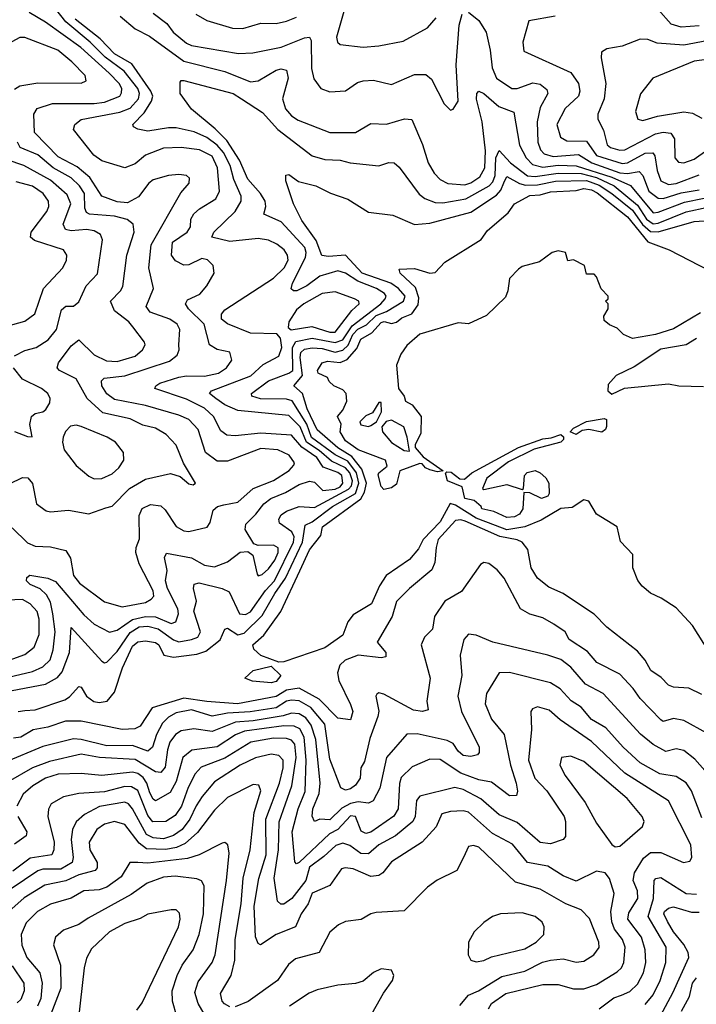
# Model space of a CAD drawing. Extents: x 1308313 to 1441400, y 959662 to 1036319.
# Tile 656 of 656: x 1404775 to 1407414, y 994552 to 998393. Entities that reach past the tile are written whole.
import ezdxf

# ---------------------------------------------------------------- set-up
doc = ezdxf.new("R2010")
doc.units = 0

msp = doc.modelspace()

# ---------------------------------------------------------------- linework, layer by layer
at = {"layer": '0CON10XD'}
for points in [[(1407425, 998369.7), (1407355, 998364.5), (1407315.8, 998375.8), (1407215, 998491.4)], [(1404685, 995818.3), (1404825, 995851.1), (1404865, 995868.7), (1404893.5, 995896.5), (1404905.5, 995935), (1404913.7, 996005), (1404903.6, 996075), (1404895, 996120.8), (1404879.3, 996149.3), (1404855, 996173.8), (1404815, 996190.3), (1404801.8, 996205), (1404802.1, 996217.9), (1404813.8, 996226.2), (1404885, 996214.8), (1404915, 996201.7), (1405025, 996071.4), (1405065.8, 996035.8), (1405125, 996003.5), (1405155, 996011.7), (1405215, 996053.2), (1405265, 996065.1), (1405305, 996064), (1405365, 996037.4), (1405383.8, 996045), (1405393.7, 996075), (1405391.3, 996095), (1405351.6, 996175), (1405343.7, 996205), (1405350.5, 996245), (1405339.5, 996295), (1405347.2, 996312.8), (1405445, 996294.2), (1405495, 996266.1), (1405535, 996259.3), (1405585, 996278.2), (1405635, 996316.2), (1405665, 996319.4), (1405683.9, 996303.9), (1405700.6, 996230.6), (1405705, 996224.5), (1405720.4, 996229.6), (1405745, 996251.2), (1405769.5, 996285), (1405783, 996315), (1405782.9, 996332.9), (1405765, 996343), (1405705, 996342.1), (1405688.2, 996348.2), (1405654.5, 996405), (1405656.4, 996425), (1405696, 996464), (1405726.8, 996505), (1405754.2, 996525.8), (1405811.7, 996548.3), (1405865, 996579.6), (1405905, 996592.6), (1405925, 996588.8), (1405956.6, 996556.6), (1406005, 996562.2), (1406025, 996571.5), (1406035.5, 996585), (1406031, 996615), (1406015, 996627.4), (1405958.1, 996648.1), (1405933.2, 996685), (1405875.3, 996725.3), (1405835, 996772.6), (1405715, 996781), (1405615, 996770), (1405583.1, 996773.1), (1405559.2, 996789.2), (1405530.7, 996845), (1405495, 996877.8), (1405425, 996912.4), (1405302, 996955), (1405305.7, 996965), (1405321.9, 996975), (1405395, 996998.9), (1405425, 997004.5), (1405495, 997003.1), (1405550, 997015), (1405581.5, 997035), (1405601.9, 997065), (1405595, 997095.8), (1405545, 997107.3), (1405514.7, 997124.8), (1405493.7, 997205), (1405433.5, 997265), (1405420.9, 997285), (1405429.7, 997300.3), (1405476.8, 997323.2), (1405504.5, 997355), (1405532.9, 997405), (1405528.9, 997435), (1405506.9, 997456.9), (1405485, 997461.6), (1405435, 997436.5), (1405415, 997435.7), (1405382.9, 997452.9), (1405366.3, 997475), (1405370.6, 997525), (1405428.2, 997565), (1405440.8, 997585), (1405441.8, 997615), (1405454.5, 997635.5), (1405475.4, 997655), (1405539.6, 997695), (1405553.8, 997725), (1405546.8, 997815), (1405525, 997861.4), (1405475.7, 997885.7), (1405405, 997894.4), (1405335, 997891.8), (1405265, 997864.8), (1405225, 997831.6), (1405185, 997815.3), (1405095, 997842.3), (1405063.5, 997865), (1404984.2, 997965), (1404989.6, 997985), (1405015, 998003.9), (1405165, 998033.1), (1405205, 998048.1), (1405238.4, 998085), (1405241.4, 998105), (1405235.1, 998125), (1405182.5, 998192.5), (1405107.6, 998247.6), (1405049.9, 998305), (1404954.4, 998384.4), (1404890.3, 998465)], [(1404745, 996411.1), (1404805, 996353.1), (1404835, 996339.8), (1404895, 996336.8), (1404955, 996323.3), (1404972.4, 996292.4), (1404985, 996225.6), (1405007.8, 996195), (1405105, 996122.4), (1405175, 996102.9), (1405265, 996120.4), (1405287.8, 996132.2), (1405297.6, 996145), (1405295.6, 996165), (1405240.4, 996270.4), (1405227.6, 996315), (1405228.8, 996335), (1405241.7, 996368.3), (1405240.8, 996459.1), (1405252.9, 996487.1), (1405285, 996502.5), (1405325, 996497.5), (1405341.9, 996481.9), (1405385, 996416.7), (1405415, 996399.4), (1405435, 996396.4), (1405506, 996414), (1405518, 996432), (1405529.7, 996480.3), (1405546, 996494), (1405570.4, 996500.4), (1405625, 996511.6), (1405685, 996564.3), (1405765, 996595.6), (1405826.1, 996635), (1405844.6, 996655), (1405846.1, 996665), (1405826.2, 996695), (1405781.4, 996715), (1405715, 996720.2), (1405585, 996670.6), (1405545, 996671.7), (1405499.7, 996705), (1405471.4, 996795), (1405435, 996833.7), (1405395, 996851), (1405265, 996887.7), (1405145, 996912.2), (1405114.2, 996934.2), (1405095.3, 996965), (1405093.5, 996985), (1405104.8, 996995.2), (1405185, 997004.5), (1405358.4, 997061.6), (1405389.3, 997085), (1405396.4, 997105), (1405395.2, 997125.2), (1405399.6, 997185), (1405388.8, 997205), (1405360.5, 997225), (1405283, 997253), (1405267.5, 997275), (1405296.7, 997345), (1405278.1, 997425), (1405287.2, 997515), (1405402.7, 997717.3), (1405435.6, 997755), (1405437.1, 997775), (1405425.3, 997785.3), (1405395, 997788.8), (1405355, 997785.4), (1405295, 997768), (1405277.9, 997755), (1405237.8, 997702.2), (1405195, 997679.3), (1405155, 997682.2), (1405095, 997704.3), (1405047.9, 997777.9), (1404999.1, 997819.1), (1404925, 997858.2), (1404832.8, 997952.8), (1404829.7, 998025), (1404843.2, 998046.8), (1404903.1, 998066.9), (1405065, 998066), (1405105, 998071.2), (1405164.7, 998095), (1405172.4, 998107.6), (1405172.8, 998125), (1405162.3, 998145), (1405123.4, 998185), (1405012.6, 998285), (1404875, 998383.6), (1404811.4, 998421.4)], [(1405295, 998418.2), (1405348.5, 998378.5), (1405372.7, 998345), (1405425, 998301.2), (1405445, 998292.1), (1405628.1, 998261.9), (1405684.6, 998264.6), (1405768.9, 998281.1)], [(1405461.5, 998415), (1405505, 998390), (1405605, 998360.2), (1405645, 998358.6), (1405715, 998379.7), (1405775, 998379), (1405815, 998387.4), (1405855, 998403.3)], [(1405768.9, 998281.1), (1405795, 998285.7), (1405885, 998323.1), (1405905.3, 998325.3), (1405911.6, 998311.6), (1405912.4, 998202.4), (1405922.2, 998162.2), (1405949.2, 998125), (1405985, 998111.8), (1406045, 998115.4), (1406092.2, 998147.7), (1406115, 998155.4), (1406155, 998157.5), (1406225, 998140.9), (1406315, 998180), (1406359.5, 998179.5), (1406381.5, 998161.5), (1406430.5, 998065), (1406455, 998040.8), (1406465, 998044), (1406485.3, 998075), (1406477, 998217), (1406488.3, 998371.7), (1406500.6, 998415)], [(1406039.6, 998425), (1406010, 998325), (1406014.4, 998305), (1406025, 998296.9), (1406115, 998286.2), (1406175, 998290.9), (1406270.2, 998309.8), (1406365, 998361.9), (1406399.5, 998400.5)], [(1406525, 998423.1), (1406565, 998390.5), (1406593.8, 998345), (1406610, 998275), (1406617, 998205), (1406634.2, 998165.8), (1406695, 998125.3), (1406715, 998124.3), (1406776.8, 998146.8), (1406805, 998141.6), (1406831, 998121), (1406835.3, 998105), (1406805, 998050.6), (1406793, 997995), (1406796, 997915), (1406806, 997886), (1406820, 997870), (1406855, 997860.2), (1406955, 997867.6), (1407006.6, 997835), (1407115, 997796.1), (1407145, 997793.9), (1407191, 997801), (1407204.9, 997784.9), (1407229.3, 997725), (1407265, 997697.4), (1407285, 997695.9), (1407355, 997718.2), (1407425, 997729.1)], [(1404718, 995772), (1404875, 995801.7), (1404922.4, 995827.6), (1404940.4, 995849.6), (1404969.1, 995925), (1404975, 996022), (1405095, 995891.5), (1405105, 995884.7), (1405115, 995886.7), (1405155, 995929), (1405205, 996002.8), (1405241.2, 996025), (1405275, 996027.8), (1405315, 996016.9), (1405375, 995973.8), (1405395, 995967), (1405445.1, 995974.9), (1405469.1, 995985), (1405479.7, 996005), (1405454.3, 996085.7), (1405464.7, 996125), (1405452.5, 996175), (1405455, 996191.4), (1405475, 996196), (1405564.8, 996174.8), (1405592, 996162), (1405632.5, 996075), (1405655, 996072.7), (1405675, 996083), (1405733.5, 996166.5), (1405768.5, 996205), (1405842.7, 996355), (1405845.5, 996375.5), (1405836.5, 996395), (1405788.7, 996428.7), (1405785.8, 996445), (1405795, 996461.5), (1405815, 996476.5), (1405865, 996493.9), (1405925, 996490), (1406057.6, 996562.4), (1406069.3, 996575), (1406072.2, 996595), (1406062.5, 996625), (1406045.3, 996645), (1405991, 996671), (1405943.2, 996713.2), (1405892.9, 996745), (1405869.2, 996805), (1405825, 996849.1), (1405625, 996869), (1405575, 996891.2), (1405540.3, 996915), (1405515.6, 996935), (1405522.5, 996945), (1405675.7, 997004.3), (1405725, 997047.6), (1405785, 997080.9), (1405797.1, 997115), (1405791.5, 997151.5), (1405777.3, 997167.3), (1405675, 997171), (1405585, 997207.1), (1405561.7, 997225), (1405561.4, 997245), (1405575, 997261.3), (1405765.3, 997385), (1405805.7, 997425), (1405821.8, 997455), (1405819.7, 997475), (1405806.5, 997495), (1405778.2, 997518.2), (1405745, 997533), (1405705, 997539.8), (1405595, 997528.5), (1405524.7, 997545), (1405531.9, 997565), (1405614.8, 997645.2), (1405638.7, 997685), (1405639, 997705), (1405609.4, 997769.4), (1405596.2, 997825), (1405569.9, 997875), (1405544.4, 997904.4), (1405505, 997933.5), (1405455, 997955.8), (1405385, 997970.8), (1405355, 997971.8), (1405275, 997958.6), (1405235.8, 997965.8), (1405218.6, 997975), (1405216.5, 997985), (1405259.6, 998030.4), (1405289.2, 998075), (1405293.7, 998095), (1405286.3, 998115), (1405211.6, 998221.6), (1405145, 998260), (1405089, 998319), (1404991.5, 998395)], [(1405167, 998407), (1405225, 998357.6), (1405281.4, 998328.6), (1405415, 998231.4), (1405575, 998191.8), (1405675, 998151.3), (1405705, 998154.3), (1405775, 998196.8), (1405795, 998201.1), (1405815, 998196.5), (1405822.2, 998165), (1405800.4, 998085), (1405811.7, 998045), (1405835, 998018.2), (1405860.9, 998000.9), (1405985, 997953.3), (1406085, 997953.8), (1406145, 997988.9), (1406205, 997985.3), (1406276.2, 998006.2), (1406304.5, 998004.5), (1406346.4, 997906.4), (1406367.5, 997835), (1406391.6, 997795), (1406415, 997769.4), (1406444.5, 997754.5), (1406510.7, 997749.3), (1406535, 997757.1), (1406569.5, 997780.5), (1406589.1, 997815), (1406592.1, 997882.1), (1406579, 997995), (1406556.6, 998083.4), (1406557.8, 998105), (1406565, 998114.3), (1406585, 998105.4), (1406643.8, 998055), (1406701.9, 998031.9), (1406724, 997904), (1406750.8, 997855), (1406775, 997828.8), (1406815, 997818.5), (1406875, 997826.2), (1406945, 997823.6), (1407085, 997779.4), (1407157, 997747), (1407245, 997640.3), (1407265, 997642.4), (1407368, 997682), (1407445, 997696.7)], [(1406863.6, 998406.4), (1406761.1, 998388.9), (1406737.1, 998305), (1406740.7, 998270.7), (1406925, 998187.1), (1406954.4, 998144.4), (1406959.3, 998115), (1406954.7, 998095), (1406902.8, 998047.2), (1406869.7, 997985), (1406883.9, 997935), (1406909.5, 997920.5), (1406985, 997919.2), (1407025, 997864), (1407125, 997832.2), (1407145, 997835.4), (1407215, 997872.9), (1407243.8, 997873.8), (1407252.1, 997862.1), (1407261.1, 997805), (1407275, 997765.3), (1407305, 997750.9)], [(1404755, 998122.6), (1404775, 998135.6), (1404845, 998146.8), (1405015, 998145.6), (1405034, 998155), (1405030.5, 998175), (1404978.6, 998228.6), (1404922.9, 998275), (1404795, 998324.1), (1404775, 998323.9), (1404715, 998290.8)], [(1407545, 998327.4), (1407365, 998294.4), (1407261.5, 998301.5), (1407225, 998315.9), (1407195, 998317.5), (1407125, 998289.5), (1407065, 998279.6), (1407043.9, 998266.1), (1407042.7, 998245), (1407061.2, 998145), (1407054.7, 998085), (1407030, 998025), (1407030, 998005), (1407051.8, 997961.8), (1407066.1, 997905), (1407078.7, 997895), (1407115, 997883.8), (1407135, 997885.8), (1407255, 997948.6), (1407285, 997954.5), (1407315, 997950.8), (1407328.8, 997928.8), (1407330.3, 997855), (1407345, 997837.1), (1407365, 997834.8)], [(1407465, 998239.8), (1407405, 998230.9), (1407244.3, 998165), (1407196.6, 998103.4), (1407177.3, 998035), (1407186, 998005), (1407205, 998000)], [(1404768.8, 995695), (1404795, 995699.2), (1404835, 995701.1), (1404950.3, 995739.7), (1404968.4, 995751.6), (1405005, 995792.5), (1405015, 995790), (1405034.8, 995754.8), (1405063.9, 995733.9), (1405085, 995729.5), (1405115.4, 995735), (1405145, 995769.5), (1405175.5, 995865), (1405215, 995950), (1405235, 995966.9), (1405265, 995970.8), (1405305, 995964.2), (1405317.2, 995955), (1405337.5, 995915), (1405375, 995906.8), (1405465, 995917.8), (1405500.3, 995929.7), (1405556.3, 995973.7), (1405575, 996016.4), (1405585, 996019.1), (1405625, 995993.4), (1405650.4, 995999.6), (1405720.8, 996069.2), (1405769.3, 996155), (1405811.6, 996215), (1405878.4, 996355), (1405888.5, 996421.5), (1405915, 996434.3), (1405995, 996494.7), (1406084.5, 996545.5), (1406097.5, 996585), (1406088.8, 996625), (1406055, 996671), (1406005, 996695.4), (1405913.3, 996763.3), (1405894.9, 996814.9), (1405836.9, 996906.9), (1405815, 996913.5), (1405713.8, 996913.8), (1405680, 996925), (1405679.1, 996935), (1405745.3, 996984.7), (1405825, 997013.8), (1405840.3, 997025), (1405838.5, 997115), (1405852.4, 997137.6), (1405915, 997151.3), (1406005, 997133.9), (1406034.5, 997145), (1406071.1, 997198.9), (1406182.9, 997285), (1406200.9, 997305), (1406203.8, 997315), (1406197.4, 997325), (1406166.1, 997345), (1406093.1, 997373.1), (1406045, 997404.8), (1406015, 997413.8), (1405945, 997393.2), (1405895, 997355.5), (1405855.6, 997335), (1405842.5, 997335), (1405833.9, 997343.9), (1405838.4, 997365), (1405889.7, 997465), (1405892.4, 997485), (1405886.7, 997505), (1405794.7, 997605), (1405727.1, 997635), (1405735.3, 997665), (1405731.7, 997685), (1405713.5, 997715), (1405665, 997770.6), (1405631.7, 997845), (1405582.4, 997922.4), (1405537.7, 997967.7), (1405445, 998044.4), (1405401.2, 998105), (1405400.8, 998149.2), (1405404.4, 998155.6), (1405414.5, 998155.5), (1405607.1, 998105), (1405639.3, 998085), (1405721.8, 998031.8), (1405781.2, 997965), (1405915, 997862.2), (1405965, 997848), (1406025, 997845.2), (1406064.3, 997834.3), (1406175, 997823.5), (1406215, 997836.4), (1406235, 997835.5), (1406255, 997818.1), (1406332.9, 997712.9), (1406355, 997696.3), (1406395, 997680), (1406425, 997678.4), (1406515, 997694.9), (1406606.1, 997745), (1406619.7, 997760.3), (1406629.3, 997785), (1406631.3, 997855), (1406645, 997882.7), (1406689, 997835), (1406755, 997784.7), (1406785, 997781.1), (1406875, 997794.9), (1406965, 997792.7), (1407025, 997777.2), (1407093.7, 997745), (1407185, 997669.9), (1407219.5, 997615), (1407245, 997597.5), (1407265, 997599.7), (1407375, 997643.9), (1407458.3, 997661.7)], [(1407205, 998000), (1407262.5, 998017.5), (1407365, 998034.3), (1407398.6, 998028.6), (1407435, 998008.5)], [(1407365, 997834.8), (1407405, 997849.8), (1407571.9, 997968.1)], [(1404735, 996582.5), (1404785, 996607.5), (1404806, 996606), (1404824.6, 996584.6), (1404840, 996505), (1404877.7, 996477.7), (1404895, 996473.8), (1404965, 996479.6), (1405045, 996465.4), (1405111.2, 996488.8), (1405135, 996496.2), (1405203.5, 996565), (1405265, 996600.7), (1405363.3, 996623.3), (1405400.7, 996610.7), (1405435, 996582.5), (1405450.7, 996579.3), (1405460, 996585), (1405414, 996664), (1405385, 996733.1), (1405345.5, 996775), (1405305, 996799.3), (1405255, 996811), (1405205, 996836.4), (1405099.1, 996859.1), (1405037.5, 996915), (1404995, 996992.7), (1404930.5, 997025), (1404921.2, 997035), (1404926.7, 997055), (1404975, 997120.8), (1405005, 997144.5), (1405065, 997086.2), (1405113.1, 997063.1), (1405155, 997060.3), (1405225, 997081.3), (1405253.6, 997105), (1405263.6, 997125), (1405261.8, 997135), (1405216.4, 997195), (1405200, 997215), (1405145, 997257.9), (1405129.3, 997295), (1405168.2, 997335), (1405177.4, 997352.6), (1405192.4, 997475), (1405220.8, 997565), (1405217.5, 997595), (1405193.3, 997613.3), (1405145, 997627.4), (1405046.7, 997635), (1405035, 997640.7), (1405028.3, 997658.3), (1405027, 997715), (1405008.1, 997745), (1404975, 997777), (1404904.8, 997814.8), (1404845, 997865.5), (1404776.6, 997895), (1404766.1, 997915)], [(1404755, 997082.5), (1404795, 997102.7), (1404839.4, 997115), (1404886.1, 997143.9), (1404918.3, 997185), (1404938.3, 997261.7), (1404955, 997275.4), (1404985, 997276.4), (1405005, 997293.3), (1405033.6, 997355), (1405078, 997402), (1405097.3, 997535), (1405090.4, 997555), (1405065, 997569.1), (1405035, 997574.5), (1404975, 997569.5), (1404953.2, 997575), (1404943.9, 997595), (1404974.8, 997675), (1404959.9, 997709.9), (1404895, 997767.4), (1404790.4, 997825), (1404726.1, 997846.1)], [(1404715, 997194.7), (1404795, 997217.8), (1404834.3, 997245.7), (1404867.6, 997345), (1404942.9, 997425), (1404957.3, 997455), (1404958.5, 997475), (1404945.8, 997495), (1404832.3, 997532.3), (1404817.1, 997545), (1404820, 997565), (1404880.3, 997645), (1404887.9, 997665), (1404886.8, 997685), (1404866.8, 997715), (1404824.5, 997744.5), (1404761.2, 997761.2)], [(1407465, 995924.2), (1407399.7, 996029.7), (1407335, 996099.2), (1407277, 996137), (1407235, 996155.8), (1407203.2, 996183.2), (1407185.6, 996205.6), (1407165.8, 996255), (1407166.5, 996306.5), (1407117.8, 996357.8), (1407104.6, 996415), (1407024.1, 996464.1), (1406995, 996515.5), (1406975, 996520.5), (1406929.5, 996490.5), (1406885, 996486.8), (1406809.1, 996440.9), (1406745, 996415.2), (1406675, 996403.7), (1406630.1, 996420.1), (1406555, 996449.2), (1406475, 996499.7), (1406454.2, 996505.8), (1406415, 996434.8), (1406347.9, 996365), (1406330.4, 996329.6), (1406295, 996287.6), (1406204.3, 996225), (1406178.1, 996185), (1406147.5, 996115), (1406075, 996071.9), (1406054.6, 996045), (1406035, 995992.5), (1405965, 995942.8), (1405805, 995889), (1405785, 995887.5), (1405715, 995912.7), (1405687.8, 995937.8), (1405683.9, 995955), (1405727.4, 995992.6), (1405792.8, 996085), (1405866.9, 996243.1), (1405905.4, 996325), (1405948.8, 996381.2), (1405956.1, 996415), (1406105.9, 996524.1), (1406119.9, 996550.1), (1406126.9, 996585), (1406109.7, 996639.7), (1406069.7, 996689.7), (1406015, 996723.4), (1405935, 996793.2), (1405895.7, 996875), (1405878.2, 996935), (1405844, 996965), (1405878.2, 997005), (1405868.2, 997075), (1405871.3, 997095), (1405885, 997107.6), (1405915, 997113.6), (1405955, 997111.2), (1406005, 997096.5), (1406035, 997104.5), (1406055.9, 997124.1), (1406074.5, 997165), (1406094.1, 997185.9), (1406126.9, 997203.1), (1406165, 997239.9), (1406205.2, 997255), (1406272.3, 997295), (1406278, 997315), (1406252.5, 997345), (1406222.6, 997365), (1406110.7, 997405), (1406045, 997474.5), (1405979, 997469), (1405953.6, 997473.6), (1405931.6, 997531.6), (1405875, 997610), (1405842.8, 997675), (1405812.7, 997765), (1405812.7, 997787.3), (1405825, 997789.4), (1405862.7, 997762.7), (1405930, 997745), (1405986.8, 997716.8), (1406055, 997693.3), (1406135, 997643.1), (1406230.8, 997630.8), (1406315, 997594.7), (1406375, 997599.4), (1406535, 997643.1), (1406635, 997708.2), (1406651.7, 997728.3), (1406662.6, 997757.4), (1406675, 997781.9), (1406723.9, 997753.9), (1406748, 997748), (1406795, 997748.8), (1406865, 997763.6), (1406985, 997765.7), (1407035, 997747.9), (1407085, 997714.9), (1407165, 997650), (1407204.3, 997594.3), (1407235, 997566.9), (1407265, 997565.3), (1407405, 997605.7), (1407445, 997609.2)], [(1407305, 997750.9), (1407335, 997754), (1407425, 997787.7)], [(1407429.9, 997250.1), (1407325, 997187.2), (1407255, 997165.8), (1407165, 997150), (1407130, 997165), (1407105, 997190), (1407075, 997202.5), (1407055, 997220), (1407053, 997237), (1407070, 997265), (1407070, 997285), (1407060, 997295), (1407070, 997305), (1407070, 997315), (1407043, 997343), (1407025, 997390), (1407015, 997400), (1406985, 997400), (1406977.5, 997435), (1406935, 997456.7), (1406913, 997453), (1406903.3, 997485), (1406875, 997491.1), (1406852, 997485), (1406801.7, 997448.3), (1406735, 997430), (1406719.8, 997420.2), (1406685, 997383.8), (1406678.8, 997335), (1406669, 997311), (1406595, 997240), (1406525, 997206.7), (1406485, 997211.2), (1406335, 997166.9), (1406285, 997122.5), (1406262, 997088), (1406244.2, 997045), (1406252.9, 996955), (1406274.2, 996925), (1406280, 996905), (1406305, 996891.2), (1406341.2, 996845), (1406339.3, 996780.7), (1406316.7, 996735), (1406317.5, 996725), (1406348.1, 996688.1), (1406426.4, 996633.6), (1406405, 996629.2), (1406375, 996636.9), (1406357.5, 996645), (1406345, 996661.2), (1406335, 996662), (1406257, 996633), (1406245, 996582), (1406225, 996567.1), (1406195, 996560), (1406185, 996572), (1406172.7, 996617.3), (1406175, 996626), (1406207.7, 996652.3), (1406201.2, 996675), (1406095, 996714.8), (1406045, 996750.5), (1406024.8, 996785), (1406028.8, 996815), (1406013.8, 996845), (1406035, 996870), (1406051.2, 996905), (1406047.5, 996935), (1406035, 996948.8), (1406000, 996965), (1405981.7, 996981.7), (1405975, 996997.5), (1405938.8, 997015), (1405936.2, 997025), (1405954.6, 997055), (1405975, 997061.4), (1406025, 997056), (1406052.1, 997067.9), (1406089.9, 997110.1), (1406105, 997147.1), (1406148.2, 997171.8), (1406185, 997211.9), (1406196.5, 997216.5), (1406225, 997208.2), (1406245, 997213.2), (1406265, 997230.5), (1406303.7, 997246.3), (1406328.9, 997281.1), (1406331.7, 997308.3), (1406318.1, 997348.1), (1406259.2, 997405), (1406255, 997420), (1406315, 997422.5), (1406375, 997404.4), (1406395, 997407.1), (1406432.8, 997447.2), (1406574.6, 997535.4), (1406599, 997571), (1406679.8, 997640.2), (1406704.7, 997675.3), (1406765, 997707.7), (1406805, 997710.2), (1406845, 997722.1), (1406945, 997727.4), (1406975, 997734.5), (1407005, 997729.9), (1407027.6, 997717.6), (1407145, 997624), (1407225, 997527.1), (1407308, 997495), (1407463.8, 997415)], [(1405985, 997174.5), (1406005, 997174.9), (1406070.6, 997259.4), (1406098.8, 997285), (1406097.5, 997295), (1406080.6, 997305), (1406005, 997331.9), (1405955, 997325.6), (1405883.1, 997285), (1405855, 997261.2), (1405824.6, 997215), (1405822.5, 997192.5), (1405833, 997183), (1405914.1, 997195.9), (1405985, 997174.5)], [(1407415, 997149.4), (1407375, 997125.2), (1407275, 997107.4), (1407171.3, 997038.7), (1407100.7, 997005), (1407070.3, 996970.3), (1407069.1, 996945), (1407085, 996932.6), (1407134.2, 996955.8), (1407305, 996973), (1407345.4, 996964.6), (1407442.2, 996962.2)], [(1404755, 996787.3), (1404805, 996766.9), (1404823.8, 996766.2), (1404814, 996814), (1404820.6, 996845), (1404835, 996856.9), (1404865, 996864), (1404877, 996873), (1404891.7, 996898.3), (1404894, 996915), (1404884.4, 996935), (1404859.4, 996955), (1404785, 996990.9), (1404750.6, 997035)], [(1406135, 996805.8), (1406145, 996810), (1406166, 996824), (1406185.8, 996864.2), (1406185, 996900), (1406175, 996900), (1406150.8, 996859.2), (1406125, 996847.5), (1406101.4, 996825), (1406105, 996812.5), (1406135, 996805.8)], [(1406945, 996775.5), (1406922, 996785), (1406935, 996800.4), (1406985, 996825.8), (1407055, 996837.5), (1407064.1, 996834.1), (1407063.2, 996806.8), (1407059.2, 996795), (1407045, 996784.5), (1406995, 996794.6), (1406968.7, 996791.3), (1406945, 996775.5)], [(1405065, 996601.8), (1405095, 996603.2), (1405135, 996621.1), (1405161.8, 996645), (1405180.5, 996675), (1405179.4, 996705), (1405147.8, 996745), (1405115.6, 996765), (1405015, 996806.9), (1404995, 996811.5), (1404972.7, 996807.3), (1404952.9, 996787.1), (1404944.4, 996765), (1404941.8, 996745), (1404948.2, 996715), (1404995, 996654.5), (1405045, 996612.1), (1405065, 996601.8)], [(1406295, 996710), (1406286.2, 996765), (1406272.5, 996805), (1406225, 996831.2), (1406204.2, 996825.8), (1406186.7, 996805), (1406190, 996785), (1406225, 996744.3), (1406275, 996713.1), (1406295, 996710)], [(1406675, 996452), (1406624.4, 996474.4), (1406576.7, 996485), (1406574.2, 996494.2), (1406547.5, 996517.5), (1406510.6, 996525), (1406500.7, 996570.7), (1406442.9, 996595), (1406436.1, 996623.9), (1406440.8, 996629.2), (1406458.2, 996628.2), (1406491.8, 996601.8), (1406509.6, 996600.4), (1406538.6, 996625), (1406720.8, 996725), (1406815, 996758.8), (1406848.2, 996761.8), (1406885.4, 996775.4), (1406895.5, 996765.5), (1406895.6, 996755.6), (1406885, 996745.7), (1406781.9, 996718.1), (1406681, 996669), (1406596.9, 996605), (1406580, 996565), (1406585, 996560), (1406675, 996580), (1406735, 996560), (1406740, 996565), (1406743.3, 996615), (1406753.7, 996626.3), (1406785, 996634.2), (1406805, 996626), (1406826.6, 996606.6), (1406838.6, 996585), (1406840.6, 996545), (1406835, 996534.5), (1406810, 996525), (1406765, 996547.5), (1406741.7, 996548.3), (1406737.5, 996485), (1406723.8, 996465), (1406705, 996453.6), (1406675, 996452)], [(1407435, 995760.7), (1407385, 995785.4), (1407325, 995789.7), (1407305, 995797.1), (1407277.4, 995827.4), (1407236.9, 995855), (1407214.4, 995895), (1407185, 995930.5), (1407065, 996023.6), (1407015, 996074.6), (1406954.8, 996114.8), (1406895, 996155.6), (1406839.2, 996179.2), (1406794.4, 996215), (1406770, 996255), (1406756.9, 996326.9), (1406734.4, 996355), (1406714.8, 996364.8), (1406647.1, 996377.1), (1406512.9, 996437.1), (1406495, 996442.4), (1406475, 996439.8), (1406407.5, 996365), (1406398.7, 996335), (1406394.2, 996275.8), (1406382.2, 996247.8), (1406295, 996174.6), (1406245, 996123.1), (1406227.3, 996065), (1406169.4, 995965), (1406202.5, 995925), (1406202.3, 995907.7), (1406185, 995903.6), (1406095, 995913.9), (1406044.6, 995895.4), (1406023.3, 995875), (1406014.8, 995845.2), (1406019.8, 995815), (1406065, 995722.5), (1406074, 995695), (1406065, 995662.5), (1406015, 995669.1), (1405942.2, 995742.2), (1405865, 995786), (1405815, 995778.1), (1405775, 995753.2), (1405624.9, 995725.1), (1405505, 995733.2), (1405415, 995746.6), (1405291, 995709), (1405245, 995637.9), (1405223.2, 995626.8), (1405175, 995624.1), (1405015, 995657), (1404953.6, 995656.4), (1404885, 995633.8), (1404827.5, 995622.5), (1404779.2, 995595), (1404751.1, 995591.1)], [(1407455, 995610.3), (1407365, 995660), (1407325, 995666.9), (1407285, 995656.2), (1407275, 995662.3), (1407195.3, 995745), (1407167.1, 995785), (1407115, 995840.5), (1407026.2, 995886.2), (1406989.2, 995929.2), (1406918.6, 995975), (1406902, 996005), (1406858.8, 996035), (1406815, 996059.5), (1406764.5, 996074.5), (1406727.8, 996095), (1406663.8, 996215), (1406637.6, 996247.6), (1406605, 996271.9), (1406585, 996275.7), (1406571.8, 996268.2), (1406497.5, 996162.5), (1406432.7, 996125), (1406392.2, 996065), (1406385, 996016), (1406353.8, 995985), (1406340.8, 995955), (1406375.3, 995825), (1406363.3, 995735), (1406368.3, 995701.7), (1406345.3, 995694.7), (1406310.3, 995700.3), (1406195, 995762.2), (1406175, 995767.5), (1406167.5, 995762.5), (1406164.3, 995755), (1406175.5, 995695.5), (1406171.8, 995675), (1406140.1, 995589.9), (1406120.1, 995499.9), (1406105.4, 995475), (1406103.2, 995435), (1406085, 995406.9), (1406065, 995392.9), (1406045, 995387.5), (1406027.4, 995397.4), (1405985, 995508.1), (1405964.3, 995645), (1405910.9, 995710.9), (1405865, 995735.9), (1405835, 995738.6), (1405815, 995734.5), (1405775, 995708.6), (1405673.4, 995693.4), (1405585, 995688.8), (1405525, 995676.3), (1405445, 995701.1), (1405385, 995689.5), (1405355, 995672.8), (1405331.1, 995648.9), (1405307.7, 995605), (1405292.4, 995555), (1405275, 995540.2), (1405215, 995561.8), (1405115, 995560.8), (1405015, 995586), (1404985, 995587.5), (1404865, 995558.3), (1404715, 995496.2)], [(1404653.2, 995866.8), (1404795, 995917.3), (1404831.3, 995945), (1404850, 995995), (1404850.8, 996055), (1404842.2, 996085), (1404815, 996115.2), (1404785, 996131.9), (1404695, 996128.1)], [(1407446.8, 995465), (1407408.8, 995508.8), (1407365, 995542.8), (1407335, 995548.7), (1407295, 995539.2), (1407245, 995565.8), (1407195.8, 995605.8), (1407051.2, 995765), (1406981.4, 995801.4), (1406925, 995867.8), (1406885, 995897.9), (1406834.2, 995915), (1406620, 995965), (1406555, 995992.5), (1406525, 995996.9), (1406507.1, 995975), (1406492.5, 995915), (1406499.7, 995835), (1406483.6, 995755), (1406497.6, 995695), (1406566.7, 995555), (1406566.8, 995535), (1406560, 995525), (1406535, 995518.6), (1406505, 995523.5), (1406485, 995540), (1406465, 995570), (1406441.5, 995581.5), (1406325, 995607.7), (1406285, 995606), (1406205.2, 995514.8), (1406179.6, 995395), (1406153.4, 995346.6), (1406135, 995336.9), (1406095, 995342.7), (1406065, 995335.3), (1406031.8, 995318.2), (1405985, 995272.6), (1405944.8, 995275.2), (1405925, 995266.2), (1405916, 995286), (1405918.2, 995315), (1405942.7, 995375), (1405947.3, 995415), (1405930, 995585), (1405911.5, 995641.5), (1405890.2, 995670.2), (1405865, 995685.9), (1405835, 995688.5), (1405802.3, 995677.7), (1405685, 995657.8), (1405616.8, 995653.2), (1405525, 995616.9), (1405453.4, 995626.6), (1405405, 995619), (1405382.6, 995605), (1405360.9, 995575), (1405351.1, 995545), (1405342.5, 995477.5), (1405325, 995456.9), (1405305, 995459.1), (1405225, 995506.8), (1405085.7, 995515.7), (1405015, 995528.8), (1404891, 995499), (1404825, 995475.5), (1404730, 995420)], [(1407435, 995280.4), (1407395.7, 995385), (1407375, 995416.6), (1407335, 995441.4), (1407271.1, 995451.1), (1407194.7, 995494.7), (1407128.3, 995555), (1407060.7, 995630.7), (1407005, 995663.3), (1406965, 995711.8), (1406925.8, 995735.8), (1406882.6, 995782.6), (1406845, 995806.7), (1406685, 995846.2), (1406645, 995845.8), (1406595.3, 995765), (1406590, 995725), (1406615.3, 995665), (1406664.4, 995604.4), (1406689.6, 995485), (1406711.3, 995415), (1406716.2, 995383.8), (1406712.4, 995367.6), (1406685, 995366.2), (1406615, 995418.6), (1406565, 995427.5), (1406495, 995454), (1406415, 995507.8), (1406375, 995509.2), (1406305, 995478.4), (1406263.3, 995436.7), (1406255.9, 995414.1), (1406251.1, 995315), (1406234.2, 995285.8), (1406145, 995224.5), (1406125, 995218.9), (1406107.3, 995227.3), (1406085, 995284.6), (1406065, 995288.3), (1406015.4, 995234.6), (1405982.8, 995217.2), (1405865, 995105.7), (1405855, 995100.4), (1405848.2, 995108.2), (1405837.1, 995225), (1405861.4, 995315), (1405887.8, 995382.2), (1405892.4, 995505), (1405884.7, 995595), (1405867.1, 995627.1), (1405845, 995637.5), (1405805, 995638.2), (1405652.1, 995617.9), (1405615.9, 995604.1), (1405545, 995556.5), (1405445.7, 995544.3), (1405410.4, 995515), (1405385, 995421.5), (1405361.3, 995378.7), (1405305, 995345.9), (1405295, 995352.8), (1405282.2, 995377.8), (1405270.7, 995415), (1405256.9, 995436.9), (1405235, 995453.2), (1405215, 995458), (1405095, 995444.5), (1405015, 995452.3), (1404925, 995450.7), (1404875.1, 995434.9), (1404825.4, 995405), (1404787.9, 995372.1), (1404764.1, 995325)], [(1405755, 995805.9), (1405682.9, 995812.9), (1405653.3, 995825), (1405685.3, 995854.7), (1405755, 995871.9), (1405793.1, 995835), (1405775, 995812.3), (1405755, 995805.9)], [(1407035, 994535.2), (1407092.2, 994577.8), (1407121.5, 994588.5), (1407155, 994602.3), (1407185, 994631.6), (1407207.6, 994675), (1407217.6, 994715), (1407214.8, 994765), (1407200, 994815), (1407147.2, 994885), (1407150.3, 994909.7), (1407186.3, 994965), (1407184.8, 994995), (1407167.6, 995035), (1407172.3, 995065), (1407208.1, 995121.9), (1407235, 995145.2), (1407275, 995144.8), (1407364.3, 995105.7), (1407388.8, 995111.2), (1407396.5, 995125), (1407392.2, 995175), (1407305, 995346.2), (1407135, 995454.4), (1407005, 995577.8), (1406882.6, 995662.6), (1406839.4, 995699.4), (1406795, 995712.5), (1406775, 995705.6), (1406768.6, 995695), (1406771.3, 995625), (1406759.8, 995505), (1406784, 995434), (1406830.6, 995385), (1406898.1, 995285), (1406904.2, 995265), (1406903.2, 995206.8), (1406894.2, 995195), (1406845, 995177.9), (1406805, 995183.3), (1406715, 995261.4), (1406645, 995291.4), (1406573.8, 995353.8), (1406505, 995390.6), (1406471.7, 995398.3), (1406335, 995364.7), (1406322.1, 995347.9), (1406317.6, 995285), (1406307.6, 995265), (1406240.5, 995209.5), (1406175.6, 995174.4), (1406135, 995139.5), (1406105, 995141.2), (1406062, 995172), (1406035, 995181.4), (1406008.2, 995171.8), (1405961.5, 995128.5), (1405905, 995087.6), (1405891.1, 995035), (1405836.7, 994965), (1405805, 994943.5), (1405793.3, 994943.3), (1405780, 994955), (1405766.9, 995045), (1405784.7, 995155), (1405786.3, 995263.7), (1405836.2, 995405), (1405853.7, 995515), (1405847.3, 995567.3), (1405835, 995582.5), (1405815, 995589.9), (1405765, 995590.9), (1405676.2, 995575), (1405575, 995512.8), (1405482.1, 995477.9), (1405458.8, 995451.2), (1405432.1, 995397.9), (1405406.4, 995325), (1405381, 995289), (1405344.5, 995265.5), (1405294.3, 995264.3), (1405275, 995288.6), (1405235, 995386.8), (1405211.4, 995401.4), (1405185, 995402.4), (1405105, 995381.7), (1405004.8, 995375.2), (1404945, 995361.3), (1404898.1, 995335), (1404886.9, 995313.1), (1404884.7, 995285), (1404908.7, 995185), (1404908, 995155), (1404899.6, 995135), (1404815, 995122.1), (1404748, 995072)], [(1406603.2, 994535), (1406615, 994555.2), (1406670.4, 994595), (1406815, 994630), (1406875, 994630), (1406935, 994613.1), (1406975, 994613.2), (1407025, 994629.5), (1407105, 994679.1), (1407121.6, 994695), (1407131.1, 994715), (1407136.3, 994775), (1407126.1, 994805), (1407095.2, 994845), (1407084.6, 994874.6), (1407080, 994915), (1407094.1, 994985), (1407075, 995043.3), (1407058.8, 995065), (1407025, 995071.5), (1406945, 995032.8), (1406895, 995053.5), (1406835, 995091.4), (1406756.1, 995106.1), (1406697.1, 995177.1), (1406619.1, 995219.1), (1406525, 995301.6), (1406505, 995306.6), (1406455.2, 995304.8), (1406421.8, 995295), (1406399.7, 995245), (1406344.8, 995185.2), (1406225, 995108.8), (1406190.9, 995065), (1406175.5, 995054.5), (1406145, 995051.6), (1406075, 995081), (1406044.7, 995085.3), (1406029.6, 995080.4), (1405984.1, 995015.9), (1405915, 994986), (1405900.2, 994945), (1405872.9, 994905), (1405850, 994855), (1405775, 994825.2), (1405714.5, 994784.5), (1405705, 994789.2), (1405694.7, 994815.3), (1405689, 994935), (1405707, 995043), (1405736, 995135), (1405735, 995274.4), (1405788.2, 995415), (1405802.3, 995475), (1405802.2, 995505), (1405785, 995523.3), (1405755, 995528.1), (1405695, 995513.5), (1405635.1, 995484.9), (1405535, 995420.2), (1405486.3, 995363.7), (1405463.4, 995326.6), (1405438.4, 995275), (1405408.3, 995235), (1405375, 995210.4), (1405335, 995198.4), (1405295, 995201.4), (1405269.7, 995215), (1405214.9, 995314.9), (1405198.6, 995335), (1405185, 995341.6), (1405086.3, 995323.7), (1405027.2, 995292.8), (1404995.5, 995264.5), (1404980.2, 995235), (1404975.5, 995195), (1404983.5, 995125), (1404978.8, 995105), (1404935, 995079.3), (1404865, 995080.1), (1404845, 995073), (1404684.6, 994965.4)], [(1407097, 995167), (1407115, 995169.4), (1407203.5, 995246.5), (1407210.4, 995265), (1407202.7, 995285), (1407144.7, 995355), (1406975, 995499.3), (1406925, 995520.4), (1406888, 995515), (1406881.8, 995485), (1406902.9, 995445), (1406980.3, 995340.3), (1407025, 995259.5), (1407085, 995176), (1407097, 995167)], [(1405646.6, 995045), (1405673.8, 995155), (1405689.6, 995300.4), (1405715.3, 995385.3), (1405707.3, 995407.3), (1405685, 995410), (1405585, 995359.3), (1405535, 995310), (1405467.7, 995222.3), (1405420.1, 995179.9), (1405385.7, 995164.3), (1405345, 995156.9), (1405269.3, 995159.3), (1405240.6, 995180.6), (1405185, 995254.2), (1405145, 995265.2), (1405105.5, 995255), (1405075, 995234.6), (1405045.8, 995185), (1405048.4, 995155), (1405077.4, 995105), (1405077.5, 995085), (1405068.9, 995075), (1405005, 995057.2), (1404955, 995034.5), (1404872.8, 995017.2), (1404792.5, 994967.5), (1404732.5, 994915)], [(1404766.8, 995285), (1404802.7, 995225), (1404800.2, 995209.8), (1404755, 995176.9)], [(1405494.7, 994515), (1405471.3, 994555), (1405458.1, 994598.1), (1405470.3, 994639.7), (1405525.2, 994715), (1405537.2, 994745), (1405581.2, 995035), (1405592.4, 995142.4), (1405586.7, 995175), (1405575, 995183.1), (1405565, 995181.5), (1405475, 995135.2), (1405429.4, 995120.6), (1405275, 995103.1), (1405235.5, 995105.5), (1405204, 995106), (1405170.4, 995049.6), (1405115, 995009.6), (1405085, 994999.4), (1405025, 994995.2), (1404975, 994966.7), (1404895, 994943.2), (1404844.6, 994915), (1404799.8, 994870.2), (1404780.4, 994825), (1404783.6, 994783.6), (1404802.5, 994735), (1404853.5, 994675), (1404862.2, 994635), (1404857.2, 994575), (1404844, 994545)], [(1406491.8, 994548.2), (1406525, 994588.7), (1406564.8, 994605.2), (1406655, 994661.2), (1406745, 994681.9), (1406813.7, 994716.3), (1406845, 994724.4), (1406895, 994730.5), (1406945, 994717.3), (1406975, 994720.4), (1407014.4, 994745), (1407035, 994773.8), (1407034.2, 994795), (1406997.2, 994887.2), (1406965, 994921.1), (1406905, 994944.7), (1406805, 995001), (1406708.8, 995028.8), (1406565, 995166), (1406545, 995171.5), (1406525, 995168.1), (1406505.4, 995124.6), (1406479.2, 995075), (1406403.1, 995036.9), (1406365, 995010), (1406275, 994917.1), (1406165, 994910), (1406145, 994905.5), (1406107.3, 994882.7), (1406045, 994875.4), (1406017.6, 994862.4), (1405985, 994834), (1405943.1, 994755), (1405850.3, 994729.7), (1405822.7, 994707.3), (1405780, 994645), (1405666.4, 994563.6), (1405615, 994542)], [(1405404.5, 994445.5), (1405370.3, 994565), (1405369.5, 994605), (1405388.4, 994665), (1405408.8, 994705), (1405451.1, 994765), (1405474.8, 994825), (1405491.6, 994905), (1405494.7, 995014.8), (1405484.2, 995034.2), (1405465, 995041.9), (1405381.7, 995051.7), (1405335, 995048.9), (1405271.8, 995025), (1405209.7, 994980.3), (1405042.1, 994887.9), (1405005.6, 994864.4), (1404945, 994842.1), (1404913.8, 994815), (1404906.5, 994785), (1404934.2, 994705), (1404935.2, 994615.2), (1404896.3, 994513.7)], [(1405595, 994542.8), (1405574.1, 994554.1), (1405564.7, 994565), (1405558.2, 994595), (1405599.7, 994665), (1405614.3, 994725), (1405614.8, 994805), (1405638.3, 994945), (1405646.6, 995045)], [(1407215, 994551.6), (1407245, 994589.7), (1407272.7, 994645), (1407295, 994716.2), (1407296.1, 994775), (1407226.1, 994895), (1407246.8, 994965), (1407250, 995035), (1407256.6, 995043.4), (1407275, 995046.7), (1407374.5, 994985), (1407415, 994982.3)], [(1405231, 994529), (1405252.1, 994557.9), (1405393.6, 994855), (1405400.6, 994885), (1405397.8, 994907.8), (1405385, 994920.6), (1405365, 994921.2), (1405275, 994903.5), (1405245, 994886.8), (1405185, 994868.2), (1405124.6, 994835), (1405055, 994768.8), (1405035, 994732), (1405025.9, 994695), (1405002.6, 994487.4)], [(1407275, 994510.6), (1407322.9, 994597.1), (1407384.3, 994735), (1407382, 994755), (1407365.8, 994785.8), (1407325.2, 994835), (1407301.2, 994875), (1407287.4, 994905), (1407290.3, 994915), (1407305, 994928.1), (1407325, 994932.2), (1407395, 994911.9), (1407425, 994911.6)], [(1406555, 994718.1), (1406585, 994723.6), (1406615, 994737.5), (1406745, 994768.7), (1406789.4, 994795), (1406819.5, 994825), (1406821.1, 994855), (1406813.1, 994873.1), (1406785, 994895.5), (1406735, 994909.2), (1406650, 994905), (1406618.8, 994895), (1406585, 994872), (1406548, 994835), (1406525.8, 994795), (1406524, 994745), (1406533.8, 994725), (1406555, 994718.1)], [(1404745, 994703.2), (1404790.7, 994635), (1404791.5, 994605), (1404779.2, 994570.8), (1404765, 994558.7)], [(1406136, 994494), (1406193.8, 994596.2), (1406229.2, 994645), (1406234, 994665), (1406225, 994686.2), (1406185, 994691.2), (1406155, 994676.7), (1406115, 994642.9), (1406085, 994633.8), (1406015, 994627.1)], [(1407355.9, 994525.9), (1407386.8, 994583.2), (1407398.5, 994635), (1407414.1, 994655.9)], [(1406015, 994627.1), (1405935, 994609.1), (1405904.4, 994595.6), (1405826.9, 994545)]]:
    msp.add_lwpolyline(points, dxfattribs=at)

doc.saveas('drawing.dxf')
